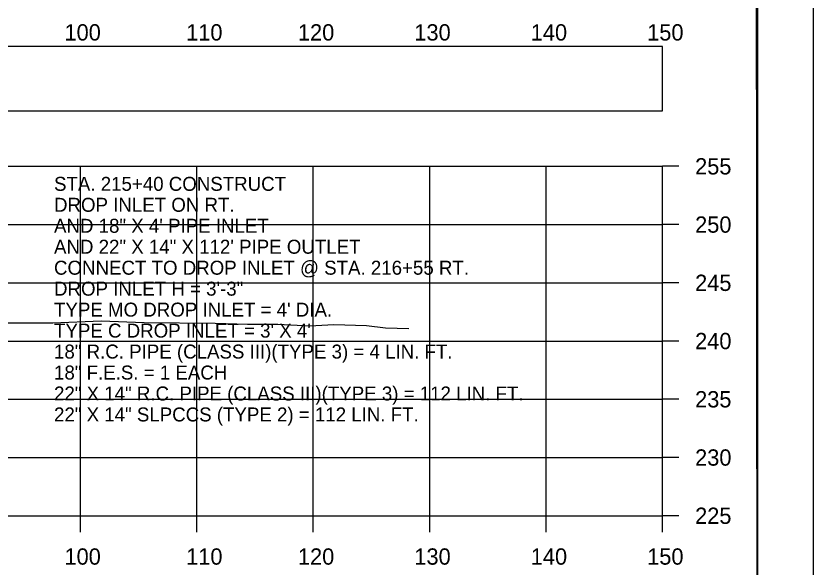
# Model space of a CAD drawing. Extents: x 1369627 to 1374022, y 380035 to 398173.
# Drawn here: x 1372193 to 1372261.5, y 383561.8 to 383609.1 of the extents above; entities that cross this region are included whole.
import ezdxf

# ---------------------------------------------------------------- set-up
doc = ezdxf.new("R2010")
doc.units = 0
for name, color, linetype in [('Default', 7, 'Continuous'), ('R_Axis', 7, 'Continuous'), ('R_Axis Annot', 7, 'Continuous'), ('R_Border', 7, 'Continuous'), ('R_Exist Surface', 7, 'Continuous'), ('R_Grid', 7, 'Continuous'), ('R_No Plot', 7, 'Continuous'), ('R_Water Annot', 7, 'Continuous')]:
    doc.layers.add(name, color=color, linetype=linetype)

msp = doc.modelspace()

# ---------------------------------------------------------------- linework, layer by layer
at = {"layer": 'Default'}
msp.add_lwpolyline([(1371948.53, 383600.938), (1372248.53, 383600.938), (1372248.53, 383606.461), (1371948.53, 383606.461)], close=True, dxfattribs=at)
at = {"layer": 'R_Axis'}
for p, q in [((1372248.53, 383566.167), (1372248.53, 383596.167)), ((1372249.93, 383596.167), (1372248.53, 383596.167)), ((1372249.93, 383591.167), (1372248.53, 383591.167)), ((1372249.93, 383586.167), (1372248.53, 383586.167)), ((1372249.93, 383581.167), (1372248.53, 383581.167)), ((1372249.93, 383576.167), (1372248.53, 383576.167)), ((1372249.93, 383571.167), (1372248.53, 383571.167)), ((1371948.53, 383566.167), (1372248.53, 383566.167)), ((1372198.53, 383564.767), (1372198.53, 383566.167)), ((1372208.53, 383564.767), (1372208.53, 383566.167)), ((1372218.53, 383564.767), (1372218.53, 383566.167)), ((1372228.53, 383564.767), (1372228.53, 383566.167)), ((1372238.53, 383564.767), (1372238.53, 383566.167)), ((1372248.53, 383564.767), (1372248.53, 383566.167)), ((1372249.93, 383566.167), (1372248.53, 383566.167))]:
    msp.add_line(p, q, dxfattribs=at)
at = {"layer": 'R_Border'}
msp.add_line((1372256.71, 383456.166), (1372256.71, 383661.626), dxfattribs=at)
at = {"layer": 'R_Exist Surface'}
msp.add_lwpolyline([(1372147.851, 383582.668), (1372156.909, 383582.939), (1372160.398, 383582.935), (1372163.448, 383582.995), (1372164.299, 383582.979), (1372167.531, 383582.96), (1372171.375, 383583.082), (1372172.589, 383583.124), (1372174.147, 383583.144), (1372188.772, 383582.868), (1372190.405, 383582.848), (1372192.207, 383582.731), (1372196.161, 383582.727), (1372200.319, 383582.905), (1372204.012, 383582.745), (1372210.093, 383582.706), (1372212.878, 383582.63), (1372215.49, 383582.613), (1372218.228, 383582.484), (1372220.292, 383582.577), (1372223.093, 383582.492), (1372224.742, 383582.29), (1372226.739, 383582.244)], dxfattribs=at)
at = {"layer": 'R_Grid'}
for p, q in [((1371948.53, 383596.167), (1372248.53, 383596.167)), ((1372198.53, 383566.167), (1372198.53, 383596.167)), ((1372208.53, 383566.167), (1372208.53, 383596.167)), ((1372218.53, 383566.167), (1372218.53, 383596.167)), ((1372228.53, 383566.167), (1372228.53, 383596.167)), ((1372238.53, 383566.167), (1372238.53, 383596.167)), ((1372248.53, 383566.167), (1372248.53, 383596.167)), ((1371948.53, 383591.167), (1372248.53, 383591.167)), ((1371948.53, 383586.167), (1372248.53, 383586.167)), ((1371948.53, 383581.167), (1372248.53, 383581.167)), ((1371948.53, 383576.167), (1372248.53, 383576.167)), ((1371948.53, 383571.167), (1372248.53, 383571.167)), ((1371948.53, 383566.167), (1372248.53, 383566.167))]:
    msp.add_line(p, q, dxfattribs=at)
at = {"layer": 'R_No Plot'}
for points in [[(1371928.122, 383665.521), (1372261.462, 383665.521), (1372261.462, 383452.183), (1371928.122, 383452.183)], [(1372174.45, 383661.626), (1372194.07, 383661.626), (1372194.07, 383651.746), (1372210.182, 383651.746), (1372233.381, 383651.746), (1372233.381, 383619.076), (1372256.589, 383619.076), (1372256.71, 383456.166), (1371940.53, 383456.166), (1371940.53, 383661.626)]]:
    msp.add_lwpolyline(points, close=True, dxfattribs=at)

# ---------------------------------------------------------------- texts
at = {"layer": 'R_Axis Annot'}
for s, p in [('100', (1372197.157, 383606.967)), ('110', (1372207.609, 383606.967)), ('120', (1372217.212, 383606.967)), ('130', (1372227.212, 383606.967)), ('140', (1372237.212, 383606.967)), ('150', (1372247.212, 383606.967)), ('255', (1372251.33, 383595.467)), ('250', (1372251.33, 383590.467)), ('245', (1372251.33, 383585.467)), ('240', (1372251.33, 383580.467)), ('235', (1372251.33, 383575.467)), ('230', (1372251.33, 383570.467)), ('225', (1372251.33, 383565.467)), ('100', (1372197.157, 383561.967)), ('110', (1372207.609, 383561.967)), ('120', (1372217.212, 383561.967)), ('130', (1372227.212, 383561.967)), ('140', (1372237.212, 383561.967)), ('150', (1372247.212, 383561.967))]:
    msp.add_text(s, height=1.4, dxfattribs=at).set_placement(p)
at = {"layer": 'R_Water Annot'}
for s, p in [('STA. 215+40 CONSTRUCT', (1372196.261, 383594.063)), ('DROP INLET ON RT.', (1372196.261, 383592.263)), ('AND 18" X 4\' PIPE INLET', (1372196.261, 383590.463)), ('AND 22" X 14" X 112\' PIPE OUTLET', (1372196.261, 383588.663)), ('CONNECT TO DROP INLET @ STA. 216+55 RT.', (1372196.261, 383586.863)), ('DROP INLET H = 3\'-3"', (1372196.261, 383585.063)), ("TYPE MO DROP INLET = 4' DIA.", (1372196.261, 383583.263)), ("TYPE C DROP INLET = 3' X 4'", (1372196.261, 383581.463)), ('18" R.C. PIPE (CLASS III)(TYPE 3) = 4 LIN. FT.', (1372196.261, 383579.663)), ('18" F.E.S. = 1 EACH', (1372196.261, 383577.863)), ('22" X 14" R.C. PIPE (CLASS III)(TYPE 3) = 112 LIN. FT.', (1372196.261, 383576.063)), ('22" X 14" SLPCCS (TYPE 2) = 112 LIN. FT.', (1372196.261, 383574.263))]:
    msp.add_text(s, height=1.2, dxfattribs=at).set_placement(p)

doc.saveas('drawing.dxf')
